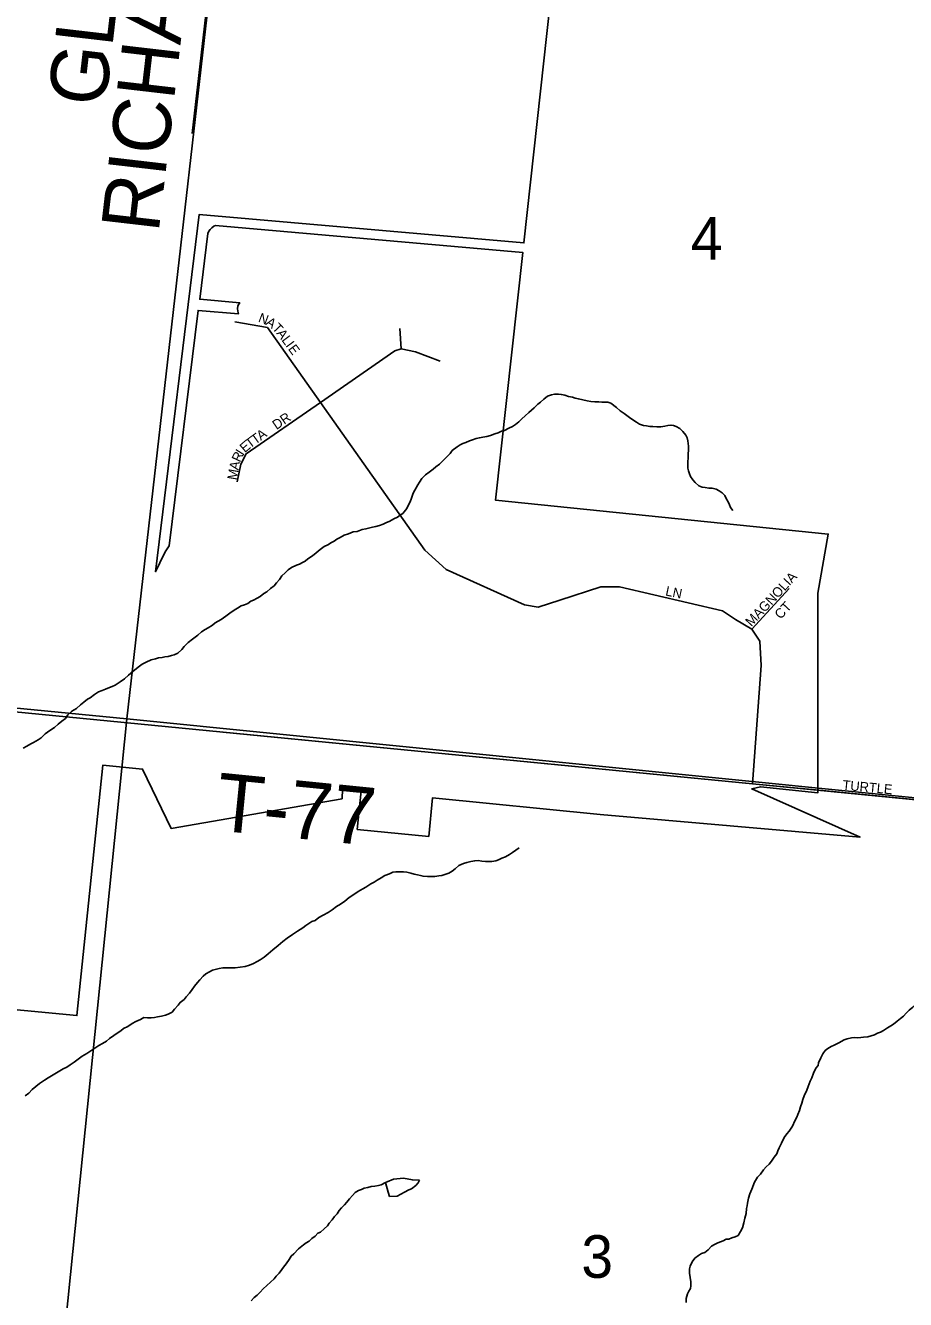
# Model space of a CAD drawing. Extents: x 0 to 1064, y 0 to 440.
# Drawn here: x 222.69 to 236.52, y 198.04 to 218.05 of the extents above; entities that cross this region are included whole.
import ezdxf

# ---------------------------------------------------------------- set-up
doc = ezdxf.new("R2010")
doc.units = 0
for name, color, linetype in [('GM_X_City_Street', 7, 'Continuous'), ('GM_X_City_Street_Text', 7, 'Continuous'), ('GM_X_Corporation', 7, 'Continuous'), ('GM_X_Minor_Lake', 7, 'Continuous'), ('GM_X_Minor_River', 7, 'Continuous'), ('GM_X_Section', 7, 'Continuous'), ('GM_X_Section_Text', 7, 'Continuous'), ('GM_X_Township', 7, 'Continuous'), ('GM_X_Township_Road', 7, 'Continuous'), ('GM_X_Township_Road_Text', 7, 'Continuous'), ('GM_X_Township_Subdivision', 7, 'Continuous'), ('GM_X_Township_Subdivision_Text', 7, 'Continuous')]:
    doc.layers.add(name, color=color, linetype=linetype)

msp = doc.modelspace()

# ---------------------------------------------------------------- linework, layer by layer
at = {"layer": 'GM_X_City_Street'}
msp.add_lwpolyline([(235.212, 206.029), (240.481, 205.515)], dxfattribs=at)
at = {"layer": 'GM_X_Corporation'}
msp.add_lwpolyline([(218.03, 203.016), (223.5, 202.495), (223.907, 206.43), (224.532, 206.369), (224.978, 205.437), (227.666, 205.901), (227.67, 206.052), (227.964, 206.024), (227.903, 205.421), (229.025, 205.311), (229.085, 205.914), (231.718, 205.656), (235.802, 205.299), (234.099, 206.056), (234.237, 206.091), (235.138, 205.996), (235.138, 209.131), (235.302, 210.06), (230.075, 210.59), (230.503, 214.483), (225.678, 214.905), (225.649, 214.896), (225.617, 214.87), (225.59, 214.843), (225.571, 214.817), (225.555, 214.782), (225.428, 213.747), (226.056, 213.693), (226.039, 213.666), (226.028, 213.638), (226.021, 213.6), (226.025, 213.562), (226.037, 213.518), (225.403, 213.573), (224.949, 209.874), (224.925, 209.845), (224.897, 209.798), (224.869, 209.748), (224.733, 209.467), (225.422, 215.079), (230.52, 214.633), (231.145, 220.308)], dxfattribs=at)
at = {"layer": 'GM_X_Minor_Lake'}
for points in [[(228.879, 199.912), (228.77, 199.914), (228.63, 199.942), (228.472, 199.928), (228.373, 199.887), (228.349, 199.876)], [(228.349, 199.876), (228.388, 199.723), (228.41, 199.655), (228.532, 199.659), (228.643, 199.723), (228.711, 199.758), (228.754, 199.775), (228.822, 199.828), (228.86, 199.87), (228.879, 199.912)]]:
    msp.add_lwpolyline(points, dxfattribs=at)
at = {"layer": 'GM_X_Minor_River'}
for points in [[(226.541, 209.203), (226.597, 209.244), (226.635, 209.291), (226.68, 209.344), (226.718, 209.404), (226.769, 209.451), (226.819, 209.498), (226.869, 209.533), (226.949, 209.573), (226.998, 209.589), (227.042, 209.612), (227.085, 209.635), (227.129, 209.67), (227.198, 209.717), (227.26, 209.764), (227.323, 209.816), (227.385, 209.863), (227.441, 209.892), (227.497, 209.926), (227.54, 209.949), (227.584, 209.978), (227.633, 210.007), (227.695, 210.042), (227.763, 210.064), (227.837, 210.092), (227.904, 210.102), (227.978, 210.13), (228.04, 210.14), (228.101, 210.157), (228.144, 210.167), (228.193, 210.178), (228.254, 210.194), (228.31, 210.217), (228.353, 210.234), (228.415, 210.262), (228.477, 210.297), (228.533, 210.325), (228.576, 210.354), (228.62, 210.383), (228.683, 210.46), (228.71, 210.52), (228.736, 210.568), (228.756, 210.622), (228.783, 210.7), (228.809, 210.748), (228.854, 210.832), (228.88, 210.873), (228.918, 210.933), (228.975, 210.992), (229.031, 211.033), (229.094, 211.079), (229.137, 211.114), (229.193, 211.155), (229.25, 211.214), (229.3, 211.261), (229.363, 211.326), (229.395, 211.373), (229.47, 211.432), (229.52, 211.461), (229.564, 211.484), (229.607, 211.5), (229.668, 211.523), (229.712, 211.54), (229.773, 211.562), (229.822, 211.573), (229.877, 211.583), (229.939, 211.593), (229.994, 211.61), (230.062, 211.632), (230.117, 211.649), (230.167, 211.677), (230.216, 211.688), (230.284, 211.722), (230.34, 211.751), (230.389, 211.78), (230.439, 211.821), (230.49, 211.868), (230.54, 211.915), (230.596, 211.968), (230.64, 212.003), (230.684, 212.044), (230.741, 212.097), (230.784, 212.132), (230.835, 212.179), (230.891, 212.226), (230.953, 212.248), (231.002, 212.259), (231.063, 212.257), (231.111, 212.249), (231.166, 212.242), (231.22, 212.222), (231.286, 212.208), (231.328, 212.194), (231.377, 212.181), (231.449, 212.166), (231.516, 212.152), (231.57, 212.144), (231.637, 212.136), (231.698, 212.134), (231.746, 212.133), (231.789, 212.131)], [(231.789, 212.131), (231.838, 212.13), (231.886, 212.116), (231.975, 212.047), (232.034, 211.996), (232.094, 211.952), (232.135, 211.92), (232.177, 211.889), (232.23, 211.851), (232.29, 211.818), (232.338, 211.787), (232.398, 211.767), (232.447, 211.759), (232.501, 211.751), (232.544, 211.75), (232.61, 211.742), (232.671, 211.746), (232.733, 211.756), (232.782, 211.767), (232.831, 211.771), (232.873, 211.764), (232.915, 211.751), (232.969, 211.719), (233.016, 211.669), (233.063, 211.613), (233.086, 211.569), (233.096, 211.526), (233.101, 211.484), (233.106, 211.441), (233.104, 211.381), (233.102, 211.314), (233.099, 211.247), (233.098, 211.205), (233.096, 211.144), (233.094, 211.095), (233.105, 211.053), (233.122, 211.004), (233.139, 210.961), (233.174, 210.911), (233.209, 210.867), (233.268, 210.817), (233.322, 210.797), (233.37, 210.789), (233.425, 210.782), (233.48, 210.78), (233.54, 210.766), (233.588, 210.74), (233.636, 210.708), (233.677, 210.665), (233.705, 210.609), (233.728, 210.566), (233.751, 210.517), (233.768, 210.474), (233.803, 210.43)], [(222.653, 206.694), (222.715, 206.728), (222.777, 206.763), (222.82, 206.786), (222.889, 206.826), (222.938, 206.861), (223.001, 206.92), (223.076, 206.972), (223.145, 207.019), (223.207, 207.071), (223.264, 207.118), (223.32, 207.165), (223.358, 207.219), (223.421, 207.277), (223.495, 207.318), (223.558, 207.376), (223.608, 207.417), (223.665, 207.464), (223.708, 207.487), (223.777, 207.54), (223.839, 207.58), (223.894, 207.603), (223.95, 207.625), (224.012, 207.648), (224.055, 207.665), (224.098, 207.687), (224.179, 207.74), (224.248, 207.786), (224.31, 207.845), (224.379, 207.903), (224.461, 207.968), (224.523, 208.014), (224.585, 208.049), (224.665, 208.083), (224.733, 208.099), (224.782, 208.116), (224.837, 208.12), (224.88, 208.131), (224.935, 208.135), (224.984, 208.152), (225.027, 208.163), (225.083, 208.191), (225.146, 208.244), (225.184, 208.292), (225.247, 208.356), (225.315, 208.409), (225.397, 208.473), (225.459, 208.526), (225.515, 208.561), (225.559, 208.584), (225.627, 208.63), (225.671, 208.665), (225.764, 208.717), (225.839, 208.769), (225.901, 208.816), (225.97, 208.862), (226.02, 208.897), (226.082, 208.932), (226.131, 208.948), (226.186, 208.971), (226.23, 209.006), (226.273, 209.023), (226.329, 209.052), (226.379, 209.08), (226.435, 209.127), (226.485, 209.15), (226.541, 209.203)], [(226.212, 203.287), (226.274, 203.316), (226.329, 203.344), (226.379, 203.373), (226.441, 203.414), (226.504, 203.466), (226.579, 203.531), (226.66, 203.595), (226.736, 203.66), (226.804, 203.712), (226.885, 203.77), (226.966, 203.823), (227.047, 203.875), (227.097, 203.91), (227.141, 203.945), (227.19, 203.974), (227.24, 203.99), (227.302, 204.037), (227.37, 204.071), (227.445, 204.117), (227.507, 204.158), (227.576, 204.211), (227.638, 204.245), (227.706, 204.292), (227.775, 204.35), (227.85, 204.396), (227.918, 204.443), (227.993, 204.489), (228.036, 204.512), (228.117, 204.564), (228.167, 204.593), (228.217, 204.622), (228.279, 204.662), (228.335, 204.697), (228.409, 204.725), (228.464, 204.748), (228.507, 204.753), (228.58, 204.756), (228.629, 204.755), (228.683, 204.747), (228.744, 204.733), (228.798, 204.719), (228.852, 204.705), (228.895, 204.698), (228.937, 204.685), (229.004, 204.683), (229.065, 204.681), (229.12, 204.679), (229.187, 204.689), (229.23, 204.694), (229.279, 204.711), (229.341, 204.733), (229.396, 204.762), (229.44, 204.803), (229.497, 204.856), (229.571, 204.884), (229.626, 204.9), (229.688, 204.916), (229.749, 204.927), (229.804, 204.931), (229.858, 204.923), (229.919, 204.915), (229.961, 204.914), (230.016, 204.919), (230.078, 204.929), (230.121, 204.94), (230.176, 204.968), (230.232, 204.991), (230.294, 205.025), (230.344, 205.06), (230.394, 205.095), (230.444, 205.13)], [(222.686, 201.235), (222.742, 201.276), (222.798, 201.334), (222.855, 201.381), (222.911, 201.428), (222.992, 201.48), (223.048, 201.521), (223.129, 201.567), (223.203, 201.613), (223.284, 201.659), (223.34, 201.688), (223.396, 201.723), (223.458, 201.763), (223.52, 201.81), (223.583, 201.857), (223.657, 201.903), (223.732, 201.955), (223.782, 201.984), (223.844, 202.025), (223.9, 202.059), (223.962, 202.094), (224.012, 202.135), (224.081, 202.181), (224.131, 202.222), (224.187, 202.257), (224.231, 202.292), (224.299, 202.326), (224.367, 202.373), (224.423, 202.401), (224.497, 202.436), (224.553, 202.464), (224.608, 202.463), (224.668, 202.461), (224.717, 202.465), (224.766, 202.476), (224.828, 202.486), (224.889, 202.502), (224.932, 202.519), (224.994, 202.548), (225.032, 202.595), (225.089, 202.66), (225.121, 202.702), (225.183, 202.748), (225.215, 202.79), (225.266, 202.849), (225.31, 202.908), (225.348, 202.956), (225.393, 203.015), (225.431, 203.056), (225.482, 203.116), (225.525, 203.151), (225.581, 203.185), (225.631, 203.208), (225.692, 203.224), (225.735, 203.235), (225.79, 203.246), (225.857, 203.244), (225.906, 203.248), (225.985, 203.246), (226.065, 203.255), (226.144, 203.265), (226.212, 203.287)], [(236.12, 202.235), (236.17, 202.264), (236.232, 202.304), (236.282, 202.333), (236.325, 202.362), (236.382, 202.409), (236.438, 202.45), (236.481, 202.485), (236.526, 202.532), (236.57, 202.579), (236.632, 202.626), (236.677, 202.679), (236.727, 202.714), (236.779, 202.75)], [(233.069, 197.988), (233.072, 198.055), (233.092, 198.127), (233.112, 198.169), (233.138, 198.21), (233.145, 198.253), (233.141, 198.314), (233.131, 198.381), (233.121, 198.448), (233.123, 198.521), (233.131, 198.563), (233.164, 198.629), (233.208, 198.688), (233.264, 198.729), (233.308, 198.758), (233.363, 198.774), (233.413, 198.815), (233.47, 198.874), (233.514, 198.903), (233.569, 198.926), (233.649, 198.96), (233.699, 198.982), (233.742, 198.987), (233.785, 199.004), (233.84, 199.021), (233.884, 199.044), (233.922, 199.103), (233.954, 199.163), (233.975, 199.241), (233.99, 199.313), (234.011, 199.386), (234.019, 199.464), (234.027, 199.507), (234.034, 199.549), (234.049, 199.627), (234.069, 199.694), (234.102, 199.771), (234.143, 199.879), (234.188, 199.957), (234.238, 200.004), (234.283, 200.076), (234.327, 200.123), (234.371, 200.164), (234.409, 200.211), (234.454, 200.271), (234.492, 200.324), (234.512, 200.372), (234.532, 200.42), (234.565, 200.492), (234.61, 200.581), (234.649, 200.641), (234.687, 200.682), (234.738, 200.76), (234.777, 200.843), (234.81, 200.903), (234.823, 200.945), (234.85, 201.005), (234.864, 201.065), (234.884, 201.119), (234.904, 201.18), (234.924, 201.234), (234.964, 201.323), (234.984, 201.384), (235.003, 201.425), (235.017, 201.467), (235.043, 201.521), (235.07, 201.593), (235.109, 201.671), (235.141, 201.713), (235.148, 201.755), (235.187, 201.833), (235.214, 201.893), (235.252, 201.946), (235.296, 201.981), (235.345, 202.01), (235.395, 202.033), (235.469, 202.067), (235.55, 202.113), (235.599, 202.13), (235.667, 202.146), (235.715, 202.15), (235.758, 202.149), (235.813, 202.153), (235.856, 202.158), (235.923, 202.162), (235.978, 202.179), (236.027, 202.195), (236.077, 202.218), (236.12, 202.235)], [(226.239, 198.017), (226.283, 198.07), (226.333, 198.105), (226.377, 198.152), (226.427, 198.205), (226.484, 198.258), (226.541, 198.311), (226.597, 198.364), (226.629, 198.405), (226.679, 198.452), (226.717, 198.506), (226.743, 198.547), (226.787, 198.595), (226.832, 198.666), (226.865, 198.72), (226.908, 198.755), (226.978, 198.832), (227.059, 198.896), (227.103, 198.925), (227.146, 198.954), (227.19, 198.995), (227.24, 199.03), (227.284, 199.077), (227.328, 199.094), (227.384, 199.147), (227.434, 199.194), (227.46, 199.236), (227.511, 199.289), (227.543, 199.342), (227.587, 199.384), (227.619, 199.437), (227.657, 199.478), (227.701, 199.526), (227.739, 199.567), (227.783, 199.62), (227.827, 199.668), (227.872, 199.715), (227.922, 199.75), (227.971, 199.766)], [(227.971, 199.766), (228.014, 199.783), (228.069, 199.794), (228.124, 199.81), (228.179, 199.815), (228.235, 199.825), (228.278, 199.836), (228.349, 199.876)]]:
    msp.add_lwpolyline(points, dxfattribs=at)
at = {"layer": 'GM_X_Section'}
for points in [[(210.005, 225.771), (226.227, 224.201), (224.284, 207.156), (208.207, 208.717)], [(226.227, 224.201), (242.474, 222.679), (240.584, 205.524), (224.284, 207.156)], [(208.207, 208.717), (224.284, 207.156), (222.783, 192.338), (222.643, 191.007), (206.578, 192.51)], [(240.584, 205.524), (239.057, 190.616), (222.783, 192.338), (224.284, 207.156)]]:
    msp.add_lwpolyline(points, close=True, dxfattribs=at)
at = {"layer": 'GM_X_Township'}
for points in [[(304.391, 199.334), (288.677, 200.756), (267.411, 202.889), (267.34, 202.897), (266.393, 202.989), (264.989, 203.143), (264.791, 203.165), (255.435, 204.058), (244.159, 205.157), (243.767, 205.195), (241.859, 205.381), (240.993, 205.465), (240.893, 205.475), (240.481, 205.515), (234.109, 206.137), (211.953, 208.299), (208.261, 208.659), (208.143, 208.67), (191.843, 210.26)], [(191.843, 210.26), (208.143, 208.67), (208.261, 208.659), (211.953, 208.299), (234.109, 206.137), (240.481, 205.515), (240.893, 205.475), (240.993, 205.465), (241.859, 205.381), (243.767, 205.195), (244.159, 205.157), (255.435, 204.058), (264.791, 203.165), (264.989, 203.143), (266.393, 202.989), (267.34, 202.897), (267.411, 202.889), (288.677, 200.756), (287.73, 191.491)]]:
    msp.add_lwpolyline(points, dxfattribs=at)
at = {"layer": 'GM_X_Township_Road'}
for points in [[(226.141, 223.584), (226.138, 223.557), (225.309, 216.352)], [(225.792, 206.948), (231.061, 206.434)], [(231.061, 206.434), (232.498, 206.294)], [(232.498, 206.294), (234.109, 206.137), (235.212, 206.029)]]:
    msp.add_lwpolyline(points, dxfattribs=at)
at = {"layer": 'GM_X_Township_Subdivision'}
for points in [[(225.98, 213.395), (226.491, 213.302), (227.324, 212.125), (228.966, 209.806), (229.298, 209.504), (230.528, 208.947), (230.745, 208.909), (231.086, 209.021), (231.727, 209.233), (232.021, 209.233), (233.638, 208.854), (233.846, 208.715), (234.102, 208.568), (234.225, 208.375), (234.249, 207.996), (234.109, 206.137)], [(228.595, 212.969), (228.571, 213.286)], [(226.019, 210.881), (226.073, 211.159), (226.158, 211.322), (227.324, 212.125), (228.494, 212.938), (228.595, 212.969), (228.819, 212.923), (229.206, 212.776)], [(234.102, 208.568), (234.689, 209.202)]]:
    msp.add_lwpolyline(points, dxfattribs=at)

# ---------------------------------------------------------------- texts
at = {"layer": 'GM_X_City_Street_Text'}
msp.add_text('TURTLE', height=0.1515, rotation=354.6093, dxfattribs=at).set_placement((235.519, 206.045))
at = {"layer": 'GM_X_Section_Text'}
for s, p in [('4', (233.143, 214.369)), ('3', (231.423, 198.377))]:
    msp.add_text(s, height=0.67, rotation=0, dxfattribs=at).set_placement(p)
at = {"layer": 'GM_X_Township_Road_Text'}
for s, height, rotation, p in [('RICHARDSON RD', 0.90909, 83.389, (224.782, 214.779)), ('GLOSSER-', 0.9091, 83.3573, (223.945, 216.754)), ('T-77', 0.9091, 354.325, (225.655, 205.408))]:
    msp.add_text(s, height=height, rotation=rotation, dxfattribs=at).set_placement(p)
at = {"layer": 'GM_X_Township_Subdivision_Text'}
for s, height, rotation, p in [('N', 0.152, 339.4099, (226.337, 213.397)), ('A', 0.152, 326.2892, (226.453, 213.354)), ('T', 0.152, 313.1686, (226.557, 213.286)), ('A', 0.152, 306.6082, (226.627, 213.212)), ('L', 0.152, 306.6082, (226.707, 213.105)), ('I', 0.152, 306.6082, (226.771, 213.019)), ('E', 0.152, 306.6082, (226.81, 212.966)), ('DR', 0.1515, 34.5143, (226.635, 211.692)), ('E', 0.152, 40.4561, (226.137, 211.329)), ('T', 0.152, 36.624, (226.216, 211.397)), ('T', 0.152, 35.706, (226.301, 211.46)), ('A', 0.152, 35.7119, (226.388, 211.522)), ('R', 0.152, 64.5972, (226.06, 211.177)), ('I', 0.152, 57.8741, (226.109, 211.282)), ('A', 0.152, 78.4243, (226.036, 211.056)), ('M', 0.152, 80.355, (226.01, 210.9)), ('MAGNOLIA', 0.1515, 47.122, (234.095, 208.596)), ('LN', 0.1515, 348.105, (232.735, 209.097)), ('CT', 0.1515, 47.2983, (234.554, 208.712))]:
    msp.add_text(s, height=height, rotation=rotation, dxfattribs=at).set_placement(p)

doc.saveas('drawing.dxf')
